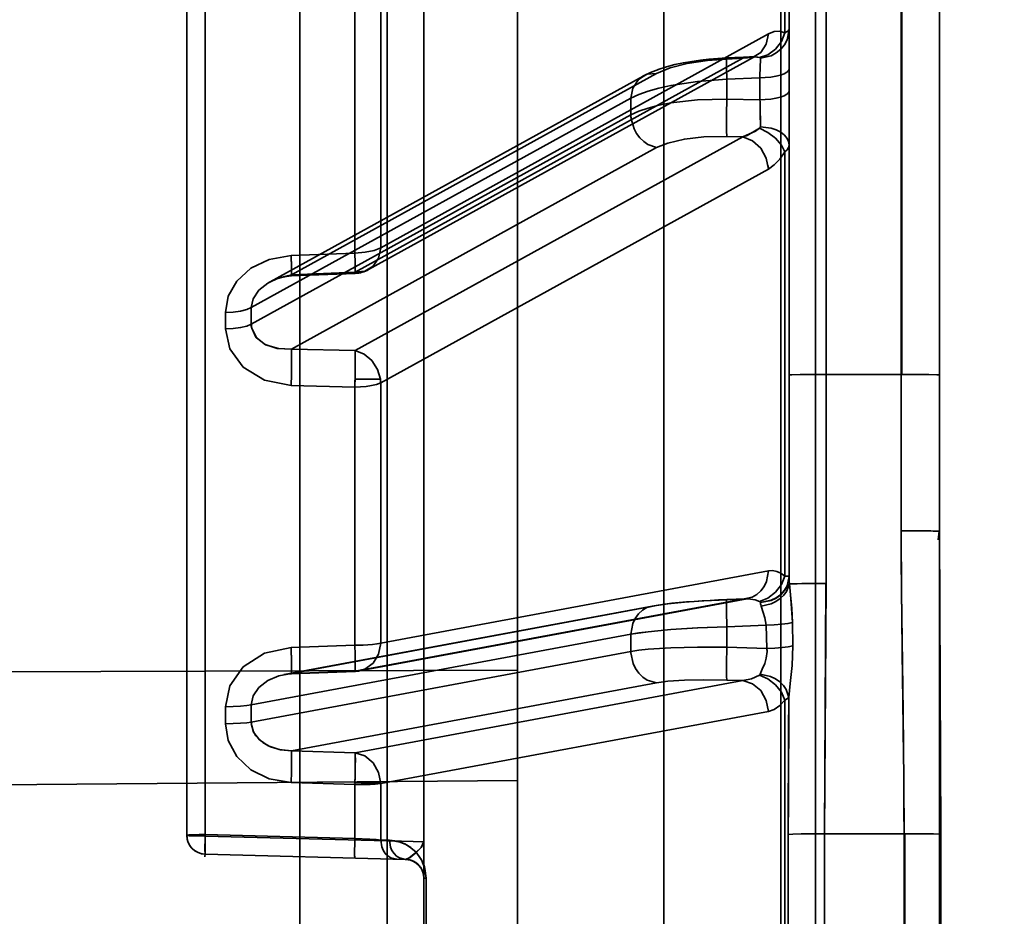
# Model space of a CAD drawing. Header units: millimetres. Extents: x -1465 to 393277, y -3788 to 454312.
# Tile 472 of 656: x 371377 to 371403, y 7657 to 7681. Entities that reach past the tile are written whole.
import ezdxf

# ---------------------------------------------------------------- set-up
doc = ezdxf.new("R2010")
doc.units = ezdxf.units.MM
doc.header["$XCLIPFRAME"] = 2
for name, color, linetype in [('AHU03-3-4284DXF_CONTINUOUS_LINE', 8, 'Continuous'), ('AHU03-3-4295DXF_CONTINUOUS_LINE', 8, 'Continuous'), ('AHU03-3-68634OBJ', 8, 'Continuous'), ('EC-MTR_250-0_7OBJ', 8, 'Continuous')]:
    doc.layers.add(name, color=color, linetype=linetype)
picture_1 = doc.add_image_def('image2.bmp', size_in_pixel=(2333, 386))

msp = doc.modelspace()

# ---------------------------------------------------------------- linework, layer by layer
at = {"layer": 'AHU03-3-4284DXF_CONTINUOUS_LINE', "color": 8, "linetype": 'Continuous', "lineweight": 35, "ltscale": 100}
for p, q in [((371303.903, 7663.128), (371390.425, 7663.387)), ((371303.903, 7659.702), (371390.425, 7660.457))]:
    msp.add_line(p, q, dxfattribs=at)
at = {"layer": 'AHU03-3-4295DXF_CONTINUOUS_LINE', "color": 8, "linetype": 'Continuous', "lineweight": 35, "ltscale": 100}
for p, q in [((371390.425, 7510.846), (371390.425, 7802.846)), ((371394.31, 7510.846), (371394.31, 7802.846)), ((371397.416, 7510.846), (371397.416, 7802.846))]:
    msp.add_line(p, q, dxfattribs=at)
at = {"layer": 'AHU03-3-68634OBJ', "color": 8, "linetype": 'Continuous', "lineweight": 35, "ltscale": 100}
msp.add_line((371401.637, 7790.846), (371401.637, 7522.846), dxfattribs=at)
at = {"layer": 'EC-MTR_250-0_7OBJ', "color": 8, "linetype": 'Continuous', "lineweight": 35, "ltscale": 100}
for p, q in [((371398.337, 7723.98), (371398.337, 7597.46)), ((371398.62, 7712.71), (371398.62, 7665.689)), ((371397.637, 7679.359), (371397.637, 7712.178)), ((371382.124, 7711.316), (371382.124, 7658.978)), ((371381.637, 7710.816), (371381.637, 7658.998)), ((371387.937, 7655.833), (371387.937, 7708.169)), ((371384.637, 7605.996), (371384.637, 7707.696)), ((371401.637, 7667.076), (371401.637, 7706.836)), ((371386.963, 7609.405), (371386.963, 7704.288)), ((371400.62, 7703.718), (371400.62, 7671.247)), ((371400.637, 7703.718), (371400.637, 7671.247)), ((371397.522, 7690.942), (371397.522, 7680.323)), ((371386.787, 7681.125), (371386.787, 7674.61)), ((371386.1, 7680.937), (371386.1, 7674.472)), ((371397.088, 7680.297), (371386.787, 7674.61)), ((371396.408, 7679.645), (371386.107, 7673.961)), ((371386.466, 7674.03), (371396.766, 7679.713)), ((371396.647, 7679.685), (371395.98, 7679.657)), ((371396.408, 7679.645), (371395.986, 7679.627)), ((371396.686, 7679.689), (371396.646, 7679.685)), ((371396.767, 7679.714), (371396.757, 7679.709)), ((371383.849, 7673.71), (371393.758, 7679.175)), ((371394.116, 7679.244), (371384.414, 7673.893)), ((371393.955, 7679.271), (371393.756, 7679.174)), ((371393.955, 7679.271), (371393.757, 7679.175)), ((371394.165, 7679.352), (371393.955, 7679.271)), ((371395.986, 7679.089), (371396.865, 7679.127)), ((371396.865, 7678.544), (371396.865, 7679.127)), ((371397.637, 7679.359), (371397.637, 7678.776)), ((371395.986, 7678.564), (371395.986, 7679.089)), ((371397.637, 7678.776), (371397.637, 7665.843)), ((371393.436, 7678.583), (371383.349, 7673.02)), ((371393.436, 7678.583), (371393.436, 7678.141)), ((371396.865, 7678.544), (371395.986, 7678.564)), ((371393.436, 7678.141), (371383.349, 7672.578)), ((371396.408, 7677.561), (371386.107, 7671.878)), ((371396.408, 7677.561), (371395.986, 7677.571)), ((371394.116, 7677.272), (371384.414, 7671.921)), ((371397.522, 7677.158), (371397.522, 7665.885)), ((371397.088, 7676.702), (371386.787, 7671.021)), ((371384.407, 7674.405), (371386.1, 7674.472)), ((371386.1, 7674.472), (371384.407, 7674.405)), ((371386.107, 7673.961), (371384.414, 7673.893)), ((371386.111, 7673.931), (371384.419, 7673.863)), ((371386.107, 7671.878), (371384.414, 7671.921)), ((371386.78, 7671.117), (371386.106, 7671.117)), ((371386.787, 7671.021), (371386.787, 7664.105)), ((371400.62, 7671.247), (371398.62, 7671.247)), ((371400.62, 7671.247), (371400.62, 7667.09)), ((371386.1, 7670.911), (371384.407, 7670.954)), ((371384.407, 7670.954), (371386.1, 7670.911)), ((371386.1, 7670.911), (371386.1, 7664.049)), ((371397.088, 7666.027), (371386.787, 7664.105)), ((371396.408, 7665.276), (371386.107, 7663.357)), ((371386.226, 7663.368), (371396.526, 7665.286)), ((371396.478, 7665.281), (371395.984, 7665.263)), ((371396.408, 7665.276), (371395.986, 7665.26)), ((371396.49, 7665.282), (371396.477, 7665.281)), ((371384.226, 7663.271), (371393.998, 7665.091)), ((371394.116, 7665.102), (371384.414, 7663.295)), ((371394.162, 7665.118), (371393.997, 7665.091)), ((371397.027, 7664.581), (371395.986, 7664.542)), ((371395.986, 7664.542), (371395.986, 7663.995)), ((371397.027, 7664.581), (371397.049, 7663.962)), ((371397.726, 7664.651), (371397.737, 7664.031)), ((371397.737, 7664.031), (371397.726, 7664.651)), ((371393.436, 7664.341), (371383.349, 7662.463)), ((371393.436, 7664.341), (371393.436, 7663.881)), ((371386.1, 7664.049), (371384.407, 7663.987)), ((371384.407, 7663.987), (371386.1, 7664.049)), ((371397.049, 7663.962), (371395.986, 7663.995)), ((371393.436, 7663.881), (371383.349, 7662.003)), ((371384.218, 7663.269), (371384.285, 7663.28)), ((371384.35, 7663.288), (371384.416, 7663.292)), ((371386.107, 7663.357), (371384.414, 7663.295)), ((371386.109, 7663.355), (371384.416, 7663.292)), ((371394.116, 7663.051), (371384.414, 7661.244)), ((371396.408, 7663.109), (371386.107, 7661.19)), ((371396.408, 7663.109), (371395.986, 7663.122)), ((371382.662, 7662.417), (371382.662, 7661.964)), ((371383.349, 7662.003), (371383.349, 7662.463)), ((371397.522, 7662.593), (371397.522, 7651.1)), ((371397.088, 7662.288), (371386.787, 7660.372)), ((371386.107, 7661.19), (371384.414, 7661.244)), ((371384.407, 7660.398), (371386.1, 7660.345)), ((371386.1, 7660.345), (371384.407, 7660.398)), ((371386.1, 7660.345), (371386.1, 7658.913)), ((371386.787, 7660.372), (371386.787, 7658.874)), ((371386.1, 7658.913), (371382.124, 7659.018)), ((371386.963, 7658.853), (371382.124, 7658.978)), ((371382.124, 7658.978), (371386.963, 7658.853)), ((371397.618, 7659.024), (371397.618, 7654.669)), ((371400.695, 7659.041), (371398.581, 7659.04)), ((371398.581, 7654.653), (371398.581, 7659.04)), ((371400.695, 7659.041), (371400.695, 7654.652)), ((371400.712, 7659.041), (371400.712, 7654.652)), ((371401.674, 7659.027), (371401.674, 7654.666)), ((371387.021, 7658.867), (371386.787, 7658.874)), ((371387.45, 7658.359), (371382.124, 7658.499)), ((371387.491, 7658.357), (371387.511, 7658.354)), ((371387.51, 7658.354), (371387.529, 7658.351)), ((371387.529, 7658.351), (371387.547, 7658.348)), ((371387.547, 7658.348), (371387.564, 7658.343)), ((371387.642, 7658.315), (371387.704, 7658.282)), ((371387.659, 7658.308), (371387.674, 7658.3)), ((371387.673, 7658.3), (371387.688, 7658.292)), ((371387.688, 7658.292), (371387.703, 7658.283)), ((371387.703, 7658.283), (371387.717, 7658.274)), ((371387.704, 7658.282), (371387.762, 7658.239)), ((371387.717, 7658.274), (371387.731, 7658.264)), ((371387.731, 7658.264), (371387.745, 7658.254)), ((371387.744, 7658.254), (371387.758, 7658.243)), ((371387.762, 7658.24), (371387.813, 7658.188)), ((371387.995, 7657.863), (371387.995, 7655.829))]:
    msp.add_line(p, q, dxfattribs=at)
at = {"layer": 'EC-MTR_250-0_7OBJ', "color": 8, "linetype": 'Continuous', "lineweight": 35, "ltscale": 100, "flags": 128}
for points in [[(371396.408, 7679.645), (371396.668, 7679.671), (371396.887, 7679.803), (371397.034, 7680.022), (371397.088, 7680.297)], [(371396.852, 7679.667), (371397.072, 7679.739), (371397.277, 7679.887), (371397.434, 7680.093), (371397.522, 7680.323)], [(371396.876, 7679.651), (371397.159, 7679.715), (371397.295, 7679.787), (371397.416, 7679.885), (371397.514, 7680.004), (371397.584, 7680.136), (371397.637, 7680.407)], [(371397.088, 7680.297), (371397.244, 7680.358), (371397.389, 7680.365), (371397.522, 7680.323)], [(371397.522, 7680.323), (371397.573, 7680.345), (371397.609, 7680.366), (371397.637, 7680.407)], [(371395.98, 7679.657), (371395.744, 7679.643), (371395.51, 7679.623), (371395.282, 7679.598), (371395.055, 7679.565), (371394.831, 7679.526), (371394.607, 7679.478), (371394.383, 7679.421), (371394.164, 7679.352)], [(371395.744, 7679.643), (371395.51, 7679.624), (371395.282, 7679.598), (371395.056, 7679.565), (371394.831, 7679.526), (371394.607, 7679.478), (371394.383, 7679.421)], [(371395.986, 7679.089), (371395.983, 7679.198), (371395.979, 7679.305), (371395.977, 7679.404), (371395.976, 7679.492), (371395.975, 7679.53), (371395.975, 7679.563), (371395.975, 7679.592), (371395.976, 7679.615), (371395.976, 7679.634), (371395.977, 7679.646), (371395.98, 7679.661), (371395.973, 7679.562)], [(371395.98, 7679.657), (371395.984, 7679.639), (371395.986, 7679.627)], [(371396.408, 7679.645), (371396.468, 7679.66), (371396.647, 7679.685)], [(371396.647, 7679.685), (371396.588, 7679.681), (371396.408, 7679.645)], [(371396.741, 7679.702), (371396.718, 7679.695), (371396.686, 7679.689), (371396.646, 7679.685)], [(371396.647, 7679.685), (371396.7, 7679.686), (371396.852, 7679.667)], [(371396.852, 7679.667), (371396.803, 7679.677), (371396.647, 7679.685)], [(371396.767, 7679.714), (371396.757, 7679.709), (371396.741, 7679.702)], [(371396.852, 7679.667), (371396.865, 7679.663), (371396.876, 7679.651)], [(371396.865, 7679.127), (371396.874, 7679.45), (371396.876, 7679.569), (371396.876, 7679.651)], [(371394.116, 7679.244), (371394.482, 7679.394), (371394.931, 7679.506), (371395.467, 7679.587), (371395.986, 7679.627)], [(371394.116, 7679.244), (371393.863, 7679.22), (371393.634, 7679.083), (371393.484, 7678.851), (371393.436, 7678.583)], [(371396.865, 7679.127), (371397.007, 7679.132), (371397.152, 7679.146), (371397.29, 7679.168), (371397.412, 7679.198), (371397.512, 7679.235), (371397.583, 7679.275)], [(371397.583, 7679.275), (371397.607, 7679.297), (371397.624, 7679.318), (371397.637, 7679.359)], [(371395.986, 7679.089), (371395.208, 7679.033), (371394.498, 7678.925), (371394.18, 7678.854), (371393.894, 7678.772), (371393.645, 7678.682), (371393.436, 7678.583)], [(371397.583, 7678.692), (371397.512, 7678.651), (371397.412, 7678.615), (371397.29, 7678.585), (371397.152, 7678.562), (371397.007, 7678.549), (371396.865, 7678.544)], [(371397.637, 7678.776), (371397.624, 7678.734), (371397.607, 7678.713), (371397.583, 7678.692)], [(371393.436, 7678.141), (371393.645, 7678.238), (371393.894, 7678.325), (371394.18, 7678.399), (371394.498, 7678.461), (371395.208, 7678.542), (371395.986, 7678.564)], [(371395.986, 7677.571), (371395.983, 7677.614), (371395.979, 7677.676), (371395.976, 7677.851), (371395.976, 7678.082), (371395.98, 7678.332)], [(371396.872, 7678.311), (371396.874, 7678.183), (371396.876, 7677.828)], [(371396.876, 7677.828), (371396.876, 7677.938), (371396.872, 7678.311)], [(371393.443, 7678.033), (371393.518, 7677.772), (371393.587, 7677.646), (371393.674, 7677.532), (371393.777, 7677.435), (371393.888, 7677.358), (371394.116, 7677.272)], [(371396.852, 7677.785), (371396.865, 7677.798), (371396.873, 7677.813), (371396.876, 7677.828)], [(371396.876, 7677.828), (371397.159, 7677.788), (371397.295, 7677.741), (371397.416, 7677.679), (371397.514, 7677.603), (371397.584, 7677.518), (371397.624, 7677.431), (371397.637, 7677.345)], [(371395.986, 7677.571), (371395.371, 7677.558), (371394.856, 7677.498), (371394.415, 7677.395), (371394.116, 7677.272)], [(371396.852, 7677.785), (371396.749, 7677.711), (371396.408, 7677.561)], [(371396.408, 7677.561), (371396.524, 7677.598), (371396.852, 7677.785)], [(371396.408, 7677.561), (371396.668, 7677.456), (371396.887, 7677.257), (371397.034, 7676.993), (371397.088, 7676.702)], [(371397.522, 7677.158), (371397.434, 7677.34), (371397.277, 7677.523), (371397.072, 7677.678), (371396.852, 7677.785)], [(371397.522, 7677.158), (371397.586, 7677.217), (371397.624, 7677.279), (371397.637, 7677.345)], [(371397.088, 7676.702), (371397.244, 7676.814), (371397.389, 7676.968), (371397.522, 7677.158)], [(371384.407, 7674.405), (371383.827, 7674.303), (371383.337, 7674.068), (371382.964, 7673.728), (371382.737, 7673.323), (371382.662, 7672.892)], [(371384.419, 7673.863), (371384.42, 7673.885), (371384.421, 7673.902), (371384.421, 7673.924), (371384.42, 7673.951), (371384.42, 7673.983), (371384.419, 7674.019), (371384.417, 7674.103), (371384.414, 7674.198), (371384.411, 7674.3), (371384.407, 7674.405)], [(371384.414, 7673.893), (371384.416, 7673.877), (371384.417, 7673.867), (371384.42, 7673.877), (371384.421, 7673.895), (371384.421, 7673.921), (371384.42, 7673.955), (371384.42, 7673.995), (371384.419, 7674.042), (371384.417, 7674.095), (371384.416, 7674.151), (371384.414, 7674.212), (371384.412, 7674.275), (371384.407, 7674.405)], [(371386.1, 7674.472), (371386.373, 7674.49), (371386.612, 7674.538), (371386.787, 7674.61)], [(371386.107, 7673.961), (371386.112, 7673.935), (371386.113, 7674.023), (371386.109, 7674.21), (371386.1, 7674.472)], [(371386.107, 7673.961), (371386.112, 7673.935), (371386.113, 7674.018), (371386.109, 7674.204), (371386.1, 7674.472)], [(371386.787, 7674.61), (371386.733, 7674.336), (371386.586, 7674.118), (371386.367, 7673.987), (371386.107, 7673.961)], [(371384.414, 7673.893), (371384.079, 7673.813), (371383.785, 7673.673), (371383.551, 7673.482), (371383.401, 7673.258), (371383.349, 7673.02)], [(371384.414, 7673.893), (371384.416, 7673.88), (371384.417, 7673.867)], [(371383.818, 7673.689), (371383.89, 7673.728), (371383.967, 7673.762), (371384.049, 7673.793), (371384.135, 7673.819), (371384.226, 7673.84), (371384.321, 7673.855), (371384.419, 7673.863)], [(371383.819, 7673.689), (371383.921, 7673.742), (371384.032, 7673.788), (371384.153, 7673.824), (371384.283, 7673.85), (371384.419, 7673.863)], [(371383.349, 7673.02), (371383.23, 7672.969), (371383.064, 7672.929), (371382.867, 7672.902), (371382.662, 7672.892)], [(371383.349, 7672.578), (371383.23, 7672.529), (371383.064, 7672.49), (371382.867, 7672.466), (371382.662, 7672.457)], [(371383.36, 7672.471), (371383.354, 7672.506), (371383.35, 7672.541), (371383.349, 7672.578)], [(371382.662, 7672.457), (371382.778, 7671.923), (371383.132, 7671.44), (371383.696, 7671.094), (371384.407, 7670.954)], [(371384.414, 7671.921), (371384.069, 7671.932), (371383.727, 7672.036), (371383.473, 7672.235), (371383.36, 7672.471)], [(371384.414, 7671.921), (371384.034, 7671.937), (371383.718, 7672.041), (371383.484, 7672.221), (371383.36, 7672.471)], [(371384.414, 7671.921), (371384.417, 7671.865), (371384.42, 7671.783), (371384.42, 7671.542), (371384.416, 7671.243), (371384.407, 7670.954)], [(371386.106, 7671.117), (371386.107, 7671.138), (371386.108, 7671.166), (371386.108, 7671.198), (371386.109, 7671.231), (371386.11, 7671.262), (371386.11, 7671.29), (371386.111, 7671.319), (371386.111, 7671.35), (371386.112, 7671.383), (371386.112, 7671.42), (371386.113, 7671.459), (371386.113, 7671.501), (371386.113, 7671.546), (371386.113, 7671.593), (371386.113, 7671.642), (371386.113, 7671.692), (371386.112, 7671.743), (371386.111, 7671.792), (371386.109, 7671.838), (371386.107, 7671.878)], [(371386.107, 7671.878), (371386.347, 7671.785), (371386.554, 7671.612), (371386.705, 7671.38), (371386.78, 7671.117)], [(371386.1, 7670.911), (371386.102, 7670.966), (371386.104, 7671.022), (371386.104, 7671.071), (371386.106, 7671.117)], [(371386.787, 7671.021), (371386.674, 7670.979), (371386.541, 7670.948), (371386.4, 7670.928), (371386.252, 7670.916), (371386.1, 7670.911)], [(371386.1, 7670.911), (371386.252, 7670.916), (371386.4, 7670.928), (371386.542, 7670.948), (371386.674, 7670.979), (371386.787, 7671.021)], [(371398.62, 7671.247), (371398.247, 7671.246), (371397.934, 7671.243), (371397.716, 7671.238), (371397.637, 7671.233)], [(371401.637, 7671.233), (371401.563, 7671.238), (371401.355, 7671.243), (371401.031, 7671.246), (371400.62, 7671.247)], [(371400.695, 7659.041), (371400.691, 7659.687), (371400.684, 7660.586), (371400.672, 7661.754), (371400.661, 7662.639), (371400.655, 7663.133), (371400.644, 7663.939), (371400.634, 7664.737), (371400.626, 7665.528), (371400.621, 7666.312), (371400.62, 7667.09)], [(371400.62, 7667.09), (371400.627, 7665.463), (371400.649, 7663.562), (371400.666, 7662.268), (371400.686, 7660.418), (371400.695, 7659.041)], [(371400.62, 7667.09), (371400.804, 7667.09), (371400.992, 7667.089), (371401.175, 7667.088), (371401.259, 7667.087), (371401.338, 7667.086), (371401.408, 7667.085), (371401.47, 7667.084), (371401.523, 7667.082), (371401.565, 7667.081), (371401.598, 7667.08), (371401.61, 7667.079), (371401.627, 7667.078), (371401.6, 7666.851)], [(371401.674, 7659.027), (371401.666, 7661.047), (371401.637, 7667.076)], [(371396.408, 7665.276), (371396.659, 7665.327), (371396.78, 7665.396), (371396.887, 7665.492), (371396.975, 7665.611), (371397.038, 7665.746), (371397.088, 7666.027)], [(371397.522, 7665.885), (371397.419, 7665.964), (371397.311, 7666.013), (371397.2, 7666.034), (371397.088, 7666.027)], [(371396.852, 7665.213), (371397.072, 7665.3), (371397.277, 7665.457), (371397.434, 7665.663), (371397.522, 7665.885)], [(371397.637, 7665.877), (371397.584, 7665.629), (371397.514, 7665.509), (371397.416, 7665.4), (371397.295, 7665.311), (371397.159, 7665.245), (371396.876, 7665.187)], [(371396.876, 7665.181), (371397.159, 7665.238), (371397.295, 7665.304), (371397.416, 7665.392), (371397.514, 7665.5), (371397.584, 7665.619), (371397.637, 7665.864)], [(371397.522, 7665.885), (371397.586, 7665.884), (371397.624, 7665.881), (371397.637, 7665.877)], [(371397.637, 7665.877), (371397.621, 7665.881), (371397.609, 7665.882), (371397.573, 7665.884), (371397.522, 7665.885)], [(371397.637, 7665.864), (371397.638, 7665.807), (371397.641, 7665.744), (371397.646, 7665.677)], [(371397.646, 7665.677), (371397.642, 7665.728), (371397.637, 7665.864)], [(371397.646, 7665.677), (371397.574, 7665.475), (371397.501, 7665.377), (371397.404, 7665.287), (371397.288, 7665.211), (371397.16, 7665.151), (371396.893, 7665.088)], [(371398.62, 7665.689), (371398.291, 7665.689), (371398.129, 7665.687), (371397.981, 7665.686), (371397.853, 7665.684), (371397.753, 7665.682), (371397.684, 7665.679), (371397.646, 7665.677)], [(371397.646, 7665.677), (371397.675, 7665.386), (371397.707, 7665.033), (371397.726, 7664.651)], [(371397.726, 7664.651), (371397.708, 7665.03), (371397.675, 7665.388), (371397.646, 7665.677)], [(371398.62, 7665.689), (371398.581, 7659.04)], [(371398.581, 7659.04), (371398.619, 7665.689)], [(371395.984, 7665.263), (371395.76, 7665.253), (371395.54, 7665.242), (371395.327, 7665.23), (371395.119, 7665.216), (371394.915, 7665.2), (371394.717, 7665.183), (371394.525, 7665.164), (371394.34, 7665.143), (371394.162, 7665.118), (371393.997, 7665.091)], [(371395.986, 7665.26), (371395.371, 7665.23), (371394.856, 7665.192), (371394.415, 7665.146), (371394.116, 7665.102)], [(371395.984, 7665.263), (371395.98, 7665.25), (371395.979, 7665.234), (371395.977, 7665.211), (371395.976, 7665.181), (371395.975, 7665.144), (371395.975, 7665.101), (371395.975, 7665.052), (371395.976, 7664.938), (371395.979, 7664.81), (371395.982, 7664.676), (371395.986, 7664.542)], [(371396.478, 7665.281), (371396.611, 7665.277), (371396.735, 7665.254), (371396.852, 7665.213)], [(371396.527, 7665.287), (371396.515, 7665.285), (371396.502, 7665.283), (371396.49, 7665.282)], [(371393.436, 7664.341), (371393.484, 7664.625), (371393.546, 7664.762), (371393.634, 7664.883), (371393.742, 7664.98), (371393.863, 7665.05), (371394.116, 7665.102)], [(371394.915, 7665.2), (371394.717, 7665.183), (371394.525, 7665.164), (371394.34, 7665.143)], [(371396.875, 7665.189), (371396.865, 7665.205), (371396.852, 7665.213)], [(371396.875, 7665.189), (371396.865, 7665.205), (371396.852, 7665.213)], [(371396.893, 7665.088), (371396.884, 7665.123), (371396.878, 7665.153), (371396.875, 7665.189)], [(371396.893, 7665.088), (371396.952, 7664.922), (371396.997, 7664.774), (371397.027, 7664.581)], [(371393.436, 7664.341), (371393.89, 7664.407), (371394.496, 7664.465), (371395.211, 7664.511), (371395.986, 7664.542)], [(371395.986, 7664.542), (371395.208, 7664.51), (371394.498, 7664.465), (371393.894, 7664.407), (371393.645, 7664.375), (371393.436, 7664.341)], [(371397.027, 7664.581), (371397.244, 7664.592), (371397.442, 7664.608), (371397.607, 7664.629), (371397.726, 7664.651)], [(371397.027, 7664.581), (371397.24, 7664.592), (371397.442, 7664.608), (371397.61, 7664.629), (371397.726, 7664.651)], [(371382.662, 7662.417), (371382.778, 7662.972), (371383.132, 7663.473), (371383.696, 7663.835), (371384.407, 7663.987)], [(371384.414, 7663.295), (371384.419, 7663.307), (371384.42, 7663.325), (371384.42, 7663.337), (371384.42, 7663.35), (371384.42, 7663.366), (371384.421, 7663.383), (371384.421, 7663.403), (371384.421, 7663.423), (371384.42, 7663.47), (371384.419, 7663.582), (371384.416, 7663.711), (371384.412, 7663.849), (371384.407, 7663.987)], [(371384.416, 7663.292), (371384.418, 7663.304), (371384.419, 7663.32), (371384.42, 7663.341), (371384.42, 7663.37), (371384.421, 7663.405), (371384.42, 7663.447), (371384.42, 7663.494), (371384.418, 7663.603), (371384.415, 7663.726), (371384.412, 7663.857), (371384.407, 7663.987)], [(371386.1, 7664.049), (371386.207, 7664.048), (371386.323, 7664.053), (371386.446, 7664.06), (371386.57, 7664.071), (371386.687, 7664.085), (371386.787, 7664.105)], [(371386.787, 7664.105), (371386.687, 7664.085), (371386.57, 7664.071), (371386.446, 7664.06), (371386.323, 7664.053), (371386.207, 7664.048), (371386.1, 7664.049)], [(371386.107, 7663.357), (371386.113, 7663.4), (371386.112, 7663.565), (371386.108, 7663.8), (371386.1, 7664.049)], [(371386.1, 7664.049), (371386.108, 7663.8), (371386.112, 7663.565), (371386.113, 7663.4), (371386.107, 7663.357)], [(371386.107, 7663.357), (371386.367, 7663.412), (371386.586, 7663.572), (371386.733, 7663.814), (371386.787, 7664.105)], [(371393.436, 7663.881), (371393.645, 7663.914), (371393.894, 7663.941), (371394.498, 7663.981), (371395.208, 7664), (371395.986, 7663.995)], [(371397.049, 7663.962), (371397.26, 7663.973), (371397.454, 7663.989), (371397.616, 7664.009), (371397.737, 7664.031)], [(371397.049, 7663.962), (371397.051, 7663.938), (371397.053, 7663.913), (371397.054, 7663.884)], [(371397.053, 7663.884), (371397.052, 7663.914), (371397.051, 7663.938), (371397.049, 7663.962)], [(371397.737, 7664.031), (371397.72, 7663.51), (371397.671, 7663.032), (371397.629, 7662.665)], [(371393.437, 7663.845), (371393.494, 7663.564), (371393.559, 7663.427), (371393.647, 7663.304), (371393.753, 7663.201), (371393.872, 7663.124), (371394.116, 7663.051)], [(371395.986, 7663.122), (371395.984, 7663.133), (371395.982, 7663.149), (371395.979, 7663.201), (371395.976, 7663.279), (371395.975, 7663.381), (371395.975, 7663.503), (371395.977, 7663.638), (371395.984, 7663.916)], [(371397.054, 7663.884), (371397.032, 7663.704), (371396.99, 7663.564), (371396.926, 7663.41), (371396.874, 7663.281)], [(371396.874, 7663.281), (371396.926, 7663.41), (371396.99, 7663.565), (371397.033, 7663.706), (371397.053, 7663.884)], [(371384.414, 7663.295), (371384.079, 7663.236), (371383.785, 7663.112), (371383.551, 7662.93), (371383.401, 7662.707), (371383.349, 7662.463)], [(371384.284, 7663.28), (371384.35, 7663.288), (371384.416, 7663.292)], [(371396.852, 7663.256), (371396.639, 7663.155), (371396.408, 7663.109)], [(371396.408, 7663.109), (371396.637, 7663.155), (371396.852, 7663.256)], [(371396.874, 7663.281), (371396.869, 7663.272), (371396.862, 7663.263), (371396.852, 7663.256)], [(371396.852, 7663.256), (371397.072, 7663.157), (371397.277, 7662.998), (371397.434, 7662.799), (371397.522, 7662.593)], [(371397.629, 7662.665), (371397.561, 7662.876), (371397.488, 7662.979), (371397.391, 7663.074), (371397.274, 7663.154), (371397.144, 7663.216), (371396.874, 7663.281)], [(371395.986, 7663.122), (371395.371, 7663.131), (371394.856, 7663.12), (371394.415, 7663.091), (371394.116, 7663.051)], [(371396.408, 7663.109), (371396.668, 7663.028), (371396.887, 7662.844), (371397.034, 7662.585), (371397.088, 7662.288)], [(371397.629, 7662.665), (371397.592, 7662.628), (371397.522, 7662.593)], [(371397.522, 7662.593), (371397.571, 7662.615), (371397.607, 7662.639)], [(371397.607, 7662.639), (371397.629, 7662.665)], [(371397.618, 7659.024), (371397.62, 7659.935), (371397.63, 7662.665)], [(371397.63, 7662.665), (371397.626, 7661.756), (371397.618, 7659.024)], [(371383.349, 7662.463), (371383.23, 7662.445), (371383.064, 7662.431), (371382.867, 7662.421), (371382.662, 7662.417)], [(371397.088, 7662.288), (371397.244, 7662.344), (371397.389, 7662.448), (371397.522, 7662.593)], [(371382.662, 7661.964), (371382.867, 7661.967), (371383.064, 7661.975), (371383.23, 7661.987), (371383.349, 7662.003)], [(371384.407, 7660.398), (371383.827, 7660.499), (371383.337, 7660.741), (371382.964, 7661.094), (371382.737, 7661.516), (371382.662, 7661.964)], [(371384.414, 7661.244), (371384.087, 7661.277), (371383.801, 7661.374), (371383.568, 7661.532), (371383.412, 7661.738), (371383.35, 7661.966)], [(371383.35, 7661.966), (371383.406, 7661.749), (371383.471, 7661.641), (371383.668, 7661.452), (371383.859, 7661.348), (371384.121, 7661.27), (371384.414, 7661.244)], [(371384.414, 7661.244), (371384.416, 7661.233), (371384.417, 7661.215), (371384.42, 7661.158), (371384.421, 7661.073), (371384.42, 7660.961), (371384.419, 7660.83), (371384.416, 7660.686), (371384.407, 7660.398)], [(371386.107, 7661.19), (371386.112, 7661.105), (371386.113, 7660.953), (371386.111, 7660.768), (371386.108, 7660.577), (371386.102, 7660.396)], [(371386.102, 7660.396), (371386.106, 7660.542), (371386.112, 7660.697), (371386.111, 7660.856), (371386.114, 7661.003), (371386.111, 7661.123), (371386.107, 7661.19)], [(371386.107, 7661.19), (371386.367, 7661.109), (371386.586, 7660.926), (371386.733, 7660.669), (371386.787, 7660.372)], [(371386.09, 7660.406), (371386.343, 7660.393), (371386.598, 7660.396), (371386.786, 7660.396)], [(371386.786, 7660.396), (371386.646, 7660.396), (371386.463, 7660.394), (371386.272, 7660.392), (371386.09, 7660.406)], [(371386.787, 7660.372), (371386.712, 7660.365), (371386.639, 7660.359), (371386.573, 7660.356), (371386.511, 7660.353), (371386.422, 7660.35), (371386.348, 7660.348), (371386.287, 7660.346), (371386.216, 7660.345), (371386.155, 7660.345), (371386.1, 7660.345)], [(371381.637, 7658.998), (371381.699, 7659.008), (371381.873, 7659.015), (371382.124, 7659.018)], [(371381.637, 7658.998), (371381.658, 7659.004), (371381.712, 7659.009), (371381.787, 7659.013), (371381.872, 7659.015), (371381.96, 7659.017), (371382.045, 7659.018), (371382.124, 7659.018)], [(371381.637, 7658.998), (371381.642, 7658.929), (371381.657, 7658.86), (371381.68, 7658.794), (371381.714, 7658.732), (371381.755, 7658.676), (371381.804, 7658.626), (371381.859, 7658.583), (371381.92, 7658.548), (371381.985, 7658.522), (371382.054, 7658.505), (371382.124, 7658.499)], [(371381.637, 7658.998), (371381.699, 7658.989), (371381.873, 7658.981), (371382.124, 7658.978)], [(371382.124, 7659.018), (371382.121, 7658.918), (371382.12, 7658.821), (371382.118, 7658.731), (371382.118, 7658.652), (371382.118, 7658.618), (371382.118, 7658.587), (371382.119, 7658.561), (371382.12, 7658.539), (371382.12, 7658.521), (371382.121, 7658.509), (371382.118, 7658.429)], [(371382.124, 7658.499), (371382.121, 7658.519), (371382.12, 7658.535), (371382.12, 7658.555), (371382.119, 7658.579), (371382.119, 7658.607), (371382.119, 7658.638), (371382.119, 7658.71), (371382.12, 7658.793), (371382.122, 7658.884), (371382.124, 7658.978)], [(371398.581, 7659.04), (371398.249, 7659.039), (371397.957, 7659.035), (371397.739, 7659.03), (371397.618, 7659.024)], [(371398.581, 7659.04), (371398.249, 7659.039), (371397.957, 7659.036), (371397.739, 7659.031), (371397.618, 7659.024)], [(371401.674, 7659.027), (371401.472, 7659.034), (371401.131, 7659.039), (371400.712, 7659.041)], [(371401.674, 7659.027), (371401.472, 7659.035), (371401.131, 7659.04), (371400.712, 7659.041)], [(371386.1, 7658.394), (371386.097, 7658.415), (371386.096, 7658.431), (371386.095, 7658.453), (371386.095, 7658.48), (371386.094, 7658.512), (371386.094, 7658.548), (371386.095, 7658.631), (371386.096, 7658.724), (371386.098, 7658.82), (371386.1, 7658.913)], [(371386.1, 7658.394), (371386.098, 7658.405), (371386.097, 7658.417), (371386.096, 7658.434), (371386.095, 7658.456), (371386.095, 7658.483), (371386.094, 7658.513), (371386.094, 7658.548), (371386.095, 7658.627), (371386.096, 7658.716), (371386.098, 7658.813), (371386.1, 7658.913)], [(371386.787, 7658.874), (371386.664, 7658.883), (371386.501, 7658.893), (371386.1, 7658.913)], [(371386.787, 7658.874), (371386.814, 7658.69), (371386.853, 7658.6), (371386.908, 7658.519), (371386.977, 7658.453), (371387.055, 7658.404), (371387.216, 7658.365)], [(371386.787, 7658.874), (371386.904, 7658.866), (371387.021, 7658.859)], [(371387.217, 7658.365), (371387.055, 7658.404), (371386.977, 7658.453), (371386.908, 7658.519), (371386.853, 7658.6), (371386.814, 7658.69), (371386.787, 7658.874)], [(371386.963, 7658.853), (371386.961, 7658.758), (371386.959, 7658.667), (371386.958, 7658.584), (371386.958, 7658.512), (371386.958, 7658.48), (371386.958, 7658.452), (371386.959, 7658.428), (371386.959, 7658.408), (371386.96, 7658.392), (371386.961, 7658.381), (371386.955, 7658.368)], [(371387.937, 7658.833), (371387.863, 7658.829), (371387.653, 7658.831), (371387.338, 7658.84), (371386.963, 7658.853)], [(371386.963, 7658.853), (371387.339, 7658.839), (371387.653, 7658.831), (371387.863, 7658.829), (371387.937, 7658.833)], [(371387.995, 7657.863), (371387.951, 7658.159), (371387.904, 7658.281), (371387.849, 7658.385), (371387.726, 7658.549), (371387.592, 7658.669), (371387.452, 7658.757), (371387.309, 7658.818), (371387.021, 7658.867)], [(371387.45, 7658.359), (371387.289, 7658.398), (371387.211, 7658.447), (371387.142, 7658.513), (371387.087, 7658.594), (371387.048, 7658.684), (371387.021, 7658.867)], [(371387.021, 7658.867), (371387.237, 7658.839), (371387.425, 7658.771), (371387.588, 7658.672), (371387.749, 7658.523), (371387.871, 7658.346), (371387.962, 7658.116), (371387.995, 7657.863)], [(371387.45, 7658.359), (371387.289, 7658.398), (371387.211, 7658.447), (371387.142, 7658.513), (371387.087, 7658.594), (371387.048, 7658.684), (371387.021, 7658.867)], [(371387.937, 7658.833), (371387.872, 7658.683), (371387.723, 7658.538), (371387.548, 7658.402), (371387.45, 7658.359)], [(371387.45, 7658.359), (371387.566, 7658.413), (371387.721, 7658.537), (371387.865, 7658.673), (371387.937, 7658.833)], [(371387.45, 7658.359), (371387.471, 7658.358), (371387.491, 7658.357)], [(371387.45, 7658.359), (371387.514, 7658.353), (371387.578, 7658.339), (371387.642, 7658.315)], [(371387.564, 7658.343), (371387.581, 7658.339), (371387.597, 7658.334)], [(371387.597, 7658.333), (371387.613, 7658.328), (371387.629, 7658.322), (371387.644, 7658.315), (371387.659, 7658.308)], [(371387.758, 7658.243), (371387.771, 7658.232), (371387.783, 7658.221), (371387.795, 7658.209), (371387.806, 7658.197)], [(371387.783, 7658.221), (371387.795, 7658.209), (371387.806, 7658.197), (371387.818, 7658.184), (371387.829, 7658.17), (371387.84, 7658.156), (371387.85, 7658.141), (371387.861, 7658.125), (371387.871, 7658.108), (371387.881, 7658.089)], [(371387.813, 7658.189), (371387.857, 7658.131), (371387.892, 7658.067), (371387.917, 7657.999), (371387.932, 7657.929), (371387.937, 7657.859)], [(371387.871, 7658.107), (371387.881, 7658.089), (371387.891, 7658.07), (371387.9, 7658.05)], [(371387.899, 7658.05), (371387.908, 7658.028), (371387.916, 7658.005), (371387.923, 7657.98), (371387.928, 7657.952), (371387.933, 7657.922), (371387.936, 7657.891), (371387.937, 7657.859)], [(371387.937, 7657.859), (371387.952, 7657.861), (371387.97, 7657.862), (371387.981, 7657.863), (371387.995, 7657.863)]]:
    msp.add_lwpolyline(points, dxfattribs=at)
at = {"layer": 'EC-MTR_250-0_7OBJ', "color": 8, "linetype": 'Continuous', "lineweight": 35, "ltscale": 100}
for centre, radius, start, end in [((371413.972, 7677.925), 17.997, 177.9661, 178.7053), ((371413.588, 7677.936), 17.613, 177.9581, 178.7134), ((371378.942, 7677.909), 17.934, 1.285, 2.0278), ((371379.432, 7677.923), 17.444, 1.2746, 2.0382), ((371394.292, 7678.142), 0.856, 180.0518, 187.3135), ((371394.284, 7678.141), 0.848, 180.019, 187.3462), ((371396.238, 7676.692), 0.85, 0.6356, 7.3379), ((371386.079, 7674.73), 0.8, 272.3008, 298.8883), ((371290.452, 7672.675), 92.21, 359.86466, 0.13534), ((371288.414, 7672.799), 94.935, 359.86662, 0.13338), ((371383.874, 7672.575), 0.524, 179.7184, 191.4115), ((371363.18, 7671.705), 22.934, 358.0169, 358.5317), ((371385.93, 7671.008), 0.858, 0.8789, 7.3087), ((371385.936, 7671.008), 0.851, 0.8534, 7.3344), ((371396.513, 7664.316), 0.966, 92.0756, 96.2607), ((371416.931, 7663.274), 20.957, 178.03, 178.2444), ((371416.882, 7663.276), 20.908, 178.0297, 178.2446), ((371394.334, 7663.881), 0.898, 180.0012, 182.3318), ((371386.079, 7664.154), 0.8, 272.0942, 280.5531), ((371282.935, 7662.191), 99.728, 359.86986, 0.13014), ((371280.676, 7662.233), 102.674, 359.87174, 0.12826), ((371383.95, 7662), 0.6, 179.7362, 183.2198), ((371402.403, 7666.37), 17.373, 200.1445, 200.3108), ((371402.381, 7666.36), 17.349, 200.1371, 200.3181), ((371382.137, 7658.998), 0.5, 180, 268.5), ((371387.437, 7657.859), 0.5, 0, 88.5)]:
    msp.add_arc(centre, radius, start, end, dxfattribs=at)

# ---------------------------------------------------------------- pictures from other files: only their frames are drawn
at = {"color": 8, "lineweight": 13}
image = msp.add_image(picture_1, insert=(370143.583, 7164.057), size_in_units=(5943.445, 983.703), dxfattribs=at)
image.set_boundary_path([(-0.5, -0.5), (2332.5, 385.5)])

doc.saveas('drawing.dxf')
